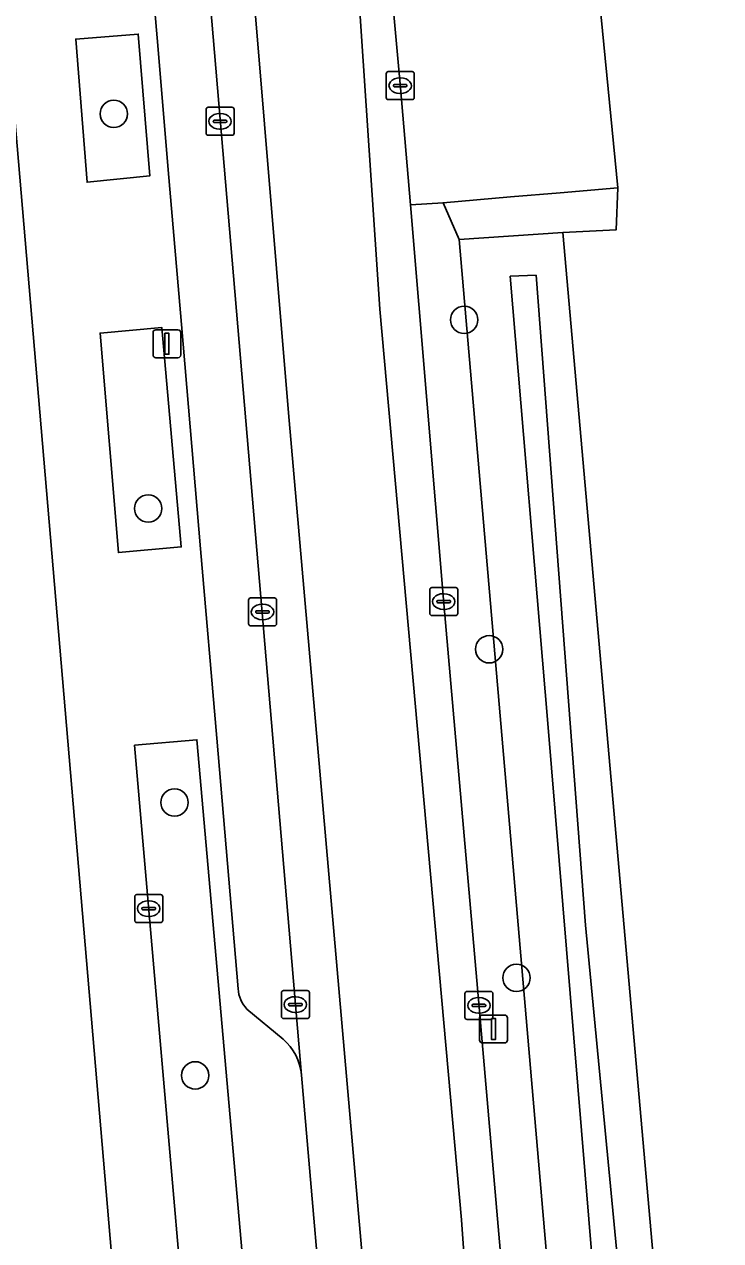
# Model space of a CAD drawing. Extents: x 163426 to 164192, y 380329 to 381641.
# Drawn here: x 163948.89 to 163973.79, y 381083.09 to 381126.58 of the extents above; entities that cross this region are included whole.
import ezdxf

# ---------------------------------------------------------------- set-up
doc = ezdxf.new("R2010")
doc.units = 0
for name, color, linetype in [('IMGEO_Boom', 7, 'Continuous'), ('IMGEO_Erf', 7, 'Continuous'), ('IMGEO_Groenvoorziening', 7, 'Continuous'), ('IMGEO_Haag', 7, 'Continuous'), ('IMGEO_Kolk', 7, 'Continuous'), ('IMGEO_Lichtmast', 7, 'Continuous'), ('IMGEO_Oever', 7, 'Continuous'), ('IMGEO_Parkeervlak_open', 7, 'Continuous'), ('IMGEO_Rijbaan_lokaal_gesloten', 7, 'Continuous'), ('IMGEO_Rijbaan_lokaal_open', 7, 'Continuous'), ('IMGEO_Voetpad_open', 7, 'Continuous'), ('IMGEO_Waterloop', 7, 'Continuous')]:
    doc.layers.add(name, color=color, linetype=linetype)

msp = doc.modelspace()

# ---------------------------------------------------------------- linework, layer by layer
at = {"layer": 'IMGEO_Boom'}
for centre in [(163952.09, 381123.378), (163964.621, 381116.017), (163953.324, 381109.268), (163965.509, 381104.234), (163954.265, 381098.757), (163966.485, 381092.484), (163955.004, 381088.998)]:
    msp.add_circle(centre, 0.489, dxfattribs=at)
at = {"layer": 'IMGEO_Erf'}
for points in [[(163961.817, 381200.643), (163962.771, 381190.236), (163963.697, 381178.866), (163963.756, 381177.811), (163964.997, 381177.914), (163965.387, 381173.121), (163964.024, 381173.01), (163964.061, 381172.354), (163964.083, 381172.104), (163967.761, 381130.27), (163968.638, 381130.341), (163968.718, 381129.364), (163969.263, 381129.408), (163970.115, 381120.734), (163970.049, 381119.228), (163968.143, 381119.133), (163971.906, 381076.452), (163972.254, 381072.823), (163985.726, 381075.085)], [(163882.295, 381118.226), (163898.019, 381097.05), (163899.274, 381095.308), (163900.905, 381096.518), (163902.973, 381093.731), (163901.342, 381092.521), (163917.592, 381070.453), (163952.531, 381076.448), (163942.036, 381199.692)]]:
    msp.add_lwpolyline(points, dxfattribs=at)
at = {"layer": 'IMGEO_Groenvoorziening'}
for points in [[(163951.135, 381120.936), (163953.383, 381121.167), (163952.964, 381126.231), (163950.731, 381126.057)], [(163970.115, 381120.734), (163968.046, 381120.559), (163966.269, 381120.409), (163963.863, 381120.205), (163964.442, 381118.892), (163968.143, 381119.133), (163970.049, 381119.228)], [(163952.255, 381107.693), (163954.501, 381107.896), (163953.811, 381115.738), (163951.599, 381115.544)]]:
    msp.add_lwpolyline(points, close=True, dxfattribs=at)
for points in [[(163971.906, 381076.452), (163969.993, 381076.343), (163968.112, 381076.236), (163964.442, 381118.892), (163963.863, 381120.205), (163962.695, 381120.123), (163963.894, 381105.867), (163965.151, 381091.44), (163966.221, 381079.053), (163966.291, 381078.527), (163967.404, 381078.64), (163967.724, 381075.029)], [(163957.078, 381078.175), (163955.063, 381100.999), (163952.836, 381100.806), (163954.813, 381078.012)]]:
    msp.add_lwpolyline(points, dxfattribs=at)
at = {"layer": 'IMGEO_Haag'}
msp.add_lwpolyline([(163970.115, 381120.734), (163968.046, 381120.559), (163966.269, 381120.409), (163963.863, 381120.205), (163964.442, 381118.892), (163968.143, 381119.133), (163970.049, 381119.228)], close=True, dxfattribs=at)
at = {"layer": 'IMGEO_Kolk'}
for p, q in [((163961.905, 381124.89), (163962.757, 381124.89)), ((163961.83, 381123.964), (163961.83, 381124.816)), ((163962.318, 381124.67), (163962.343, 381124.67)), ((163962.831, 381124.816), (163962.831, 381123.964)), ((163962.089, 381124.384), (163962.089, 381124.396)), ((163962.527, 381124.347), (163962.129, 381124.347)), ((163962.132, 381124.433), (163962.53, 381124.433)), ((163962.341, 381124.11), (163962.316, 381124.11)), ((163962.573, 381124.396), (163962.573, 381124.384)), ((163955.465, 381123.614), (163956.317, 381123.614)), ((163962.757, 381123.89), (163961.905, 381123.89)), ((163955.39, 381122.688), (163955.39, 381123.54)), ((163955.692, 381123.157), (163956.09, 381123.157)), ((163955.878, 381123.394), (163955.903, 381123.394)), ((163956.391, 381123.54), (163956.391, 381122.688)), ((163955.649, 381123.108), (163955.649, 381123.12)), ((163956.087, 381123.071), (163955.689, 381123.071)), ((163955.901, 381122.834), (163955.876, 381122.834)), ((163956.133, 381123.12), (163956.133, 381123.108)), ((163956.317, 381122.614), (163955.465, 381122.614)), ((163963.387, 381105.516), (163963.387, 381106.368)), ((163963.462, 381106.442), (163964.314, 381106.442)), ((163963.875, 381106.222), (163963.9, 381106.222)), ((163964.388, 381106.368), (163964.388, 381105.516)), ((163956.908, 381105.145), (163956.908, 381105.997)), ((163956.983, 381106.071), (163957.835, 381106.071)), ((163957.396, 381105.851), (163957.421, 381105.851)), ((163957.909, 381105.997), (163957.909, 381105.145)), ((163963.646, 381105.936), (163963.646, 381105.948)), ((163964.084, 381105.899), (163963.686, 381105.899)), ((163963.689, 381105.985), (163964.087, 381105.985)), ((163964.13, 381105.948), (163964.13, 381105.936)), ((163957.167, 381105.565), (163957.167, 381105.577)), ((163957.605, 381105.528), (163957.207, 381105.528)), ((163957.21, 381105.614), (163957.608, 381105.614)), ((163957.651, 381105.577), (163957.651, 381105.565)), ((163964.314, 381105.442), (163963.462, 381105.442)), ((163963.898, 381105.662), (163963.873, 381105.662)), ((163957.835, 381105.071), (163956.983, 381105.071)), ((163957.419, 381105.291), (163957.394, 381105.291)), ((163952.839, 381094.536), (163952.839, 381095.388)), ((163952.914, 381095.462), (163953.766, 381095.462)), ((163953.84, 381095.388), (163953.84, 381094.536)), ((163953.098, 381094.956), (163953.098, 381094.968)), ((163953.536, 381094.919), (163953.138, 381094.919)), ((163953.141, 381095.005), (163953.539, 381095.005)), ((163953.327, 381095.242), (163953.352, 381095.242)), ((163953.582, 381094.968), (163953.582, 381094.956)), ((163953.766, 381094.462), (163952.914, 381094.462)), ((163953.35, 381094.682), (163953.325, 381094.682)), ((163958.083, 381091.105), (163958.083, 381091.957)), ((163958.158, 381092.031), (163959.01, 381092.031)), ((163959.084, 381091.957), (163959.084, 381091.105)), ((163964.645, 381091.074), (163964.645, 381091.926)), ((163964.72, 381092), (163965.572, 381092)), ((163965.646, 381091.926), (163965.646, 381091.074)), ((163958.342, 381091.525), (163958.342, 381091.537)), ((163958.78, 381091.488), (163958.382, 381091.488)), ((163958.385, 381091.574), (163958.783, 381091.574)), ((163958.571, 381091.811), (163958.596, 381091.811)), ((163958.826, 381091.537), (163958.826, 381091.525)), ((163964.904, 381091.494), (163964.904, 381091.506)), ((163965.342, 381091.457), (163964.944, 381091.457)), ((163964.947, 381091.543), (163965.345, 381091.543)), ((163965.133, 381091.78), (163965.158, 381091.78)), ((163965.388, 381091.506), (163965.388, 381091.494)), ((163959.01, 381091.031), (163958.158, 381091.031)), ((163958.594, 381091.251), (163958.569, 381091.251)), ((163965.572, 381091), (163964.72, 381091)), ((163965.156, 381091.22), (163965.131, 381091.22))]:
    msp.add_line(p, q, dxfattribs=at)
for points in [[(163961.905, 381124.89), (163962.757, 381124.89)], [(163961.83, 381123.964), (163961.83, 381124.816)], [(163962.831, 381124.816), (163962.831, 381123.964)], [(163955.465, 381123.614), (163956.317, 381123.614)], [(163962.757, 381123.89), (163961.905, 381123.89)], [(163955.39, 381122.688), (163955.39, 381123.54)], [(163956.391, 381123.54), (163956.391, 381122.688)], [(163956.317, 381122.614), (163955.465, 381122.614)], [(163963.387, 381105.516), (163963.387, 381106.368)], [(163963.462, 381106.442), (163964.314, 381106.442)], [(163964.388, 381106.368), (163964.388, 381105.516)], [(163956.908, 381105.145), (163956.908, 381105.997)], [(163956.983, 381106.071), (163957.835, 381106.071)], [(163957.909, 381105.997), (163957.909, 381105.145)], [(163964.314, 381105.442), (163963.462, 381105.442)], [(163957.835, 381105.071), (163956.983, 381105.071)], [(163952.839, 381094.536), (163952.839, 381095.388)], [(163952.914, 381095.462), (163953.766, 381095.462)], [(163953.84, 381095.388), (163953.84, 381094.536)], [(163953.766, 381094.462), (163952.914, 381094.462)], [(163958.083, 381091.105), (163958.083, 381091.957)], [(163958.158, 381092.031), (163959.01, 381092.031)], [(163959.084, 381091.957), (163959.084, 381091.105)], [(163964.645, 381091.074), (163964.645, 381091.926)], [(163964.72, 381092), (163965.572, 381092)], [(163965.646, 381091.926), (163965.646, 381091.074)], [(163959.01, 381091.031), (163958.158, 381091.031)], [(163965.572, 381091), (163964.72, 381091)]]:
    msp.add_lwpolyline(points, dxfattribs=at)
for centre, radius, start, end in [((163961.907, 381124.814), 0.0765, 91.552, 178.448), ((163961.907, 381124.814), 0.0765, 91.552, 178.448), ((163962.755, 381124.814), 0.0765, 1.552, 88.448), ((163962.755, 381124.814), 0.0765, 1.552, 88.448), ((163962.129, 381124.393), 0.0403, 85.8775, 175.7526), ((163962.126, 381124.383), 0.0366, 178.938, 274.7102), ((163962.53, 381124.39), 0.043, 264.8664, 352.4533), ((163962.534, 381124.395), 0.0386, 1.7309, 96.639), ((163955.467, 381123.538), 0.0765, 91.552, 178.448), ((163955.467, 381123.538), 0.0765, 91.552, 178.448), ((163956.315, 381123.538), 0.0765, 1.552, 88.448), ((163956.315, 381123.538), 0.0765, 1.552, 88.448), ((163961.907, 381123.966), 0.0765, 181.552, 268.448), ((163961.907, 381123.966), 0.0765, 181.552, 268.448), ((163962.755, 381123.966), 0.0765, 271.552, 358.448), ((163962.755, 381123.966), 0.0765, 271.552, 358.448), ((163955.689, 381123.117), 0.0403, 85.8775, 175.7526), ((163956.094, 381123.119), 0.0386, 1.7309, 96.639), ((163955.686, 381123.107), 0.0366, 178.938, 274.7102), ((163956.09, 381123.114), 0.043, 264.8664, 352.4533), ((163955.467, 381122.69), 0.0765, 181.552, 268.448), ((163955.467, 381122.69), 0.0765, 181.552, 268.448), ((163956.315, 381122.69), 0.0765, 271.552, 358.448), ((163956.315, 381122.69), 0.0765, 271.552, 358.448), ((163963.464, 381106.366), 0.0765, 91.552, 178.448), ((163963.464, 381106.366), 0.0765, 91.552, 178.448), ((163964.312, 381106.366), 0.0765, 1.552, 88.448), ((163964.312, 381106.366), 0.0765, 1.552, 88.448), ((163956.985, 381105.995), 0.0765, 91.552, 178.448), ((163956.985, 381105.995), 0.0765, 91.552, 178.448), ((163957.833, 381105.995), 0.0765, 1.552, 88.448), ((163957.833, 381105.995), 0.0765, 1.552, 88.448), ((163963.686, 381105.945), 0.0403, 85.8775, 175.7526), ((163963.683, 381105.935), 0.0366, 178.938, 274.7102), ((163964.087, 381105.942), 0.043, 264.8664, 352.4533), ((163964.091, 381105.947), 0.0386, 1.7309, 96.639), ((163957.207, 381105.574), 0.0403, 85.8775, 175.7526), ((163957.204, 381105.564), 0.0366, 178.938, 274.7102), ((163957.608, 381105.571), 0.043, 264.8664, 352.4533), ((163957.612, 381105.576), 0.0386, 1.7309, 96.639), ((163963.464, 381105.518), 0.0765, 181.552, 268.448), ((163963.464, 381105.518), 0.0765, 181.552, 268.448), ((163964.312, 381105.518), 0.0765, 271.552, 358.448), ((163964.312, 381105.518), 0.0765, 271.552, 358.448), ((163956.985, 381105.147), 0.0765, 181.552, 268.448), ((163956.985, 381105.147), 0.0765, 181.552, 268.448), ((163957.833, 381105.147), 0.0765, 271.552, 358.448), ((163957.833, 381105.147), 0.0765, 271.552, 358.448), ((163952.916, 381095.386), 0.0765, 91.552, 178.448), ((163952.916, 381095.386), 0.0765, 91.552, 178.448), ((163953.764, 381095.386), 0.0765, 1.552, 88.448), ((163953.764, 381095.386), 0.0765, 1.552, 88.448), ((163953.138, 381094.965), 0.0403, 85.8775, 175.7526), ((163953.135, 381094.955), 0.0366, 178.938, 274.7102), ((163953.539, 381094.962), 0.043, 264.8664, 352.4533), ((163953.543, 381094.967), 0.0386, 1.7309, 96.639), ((163952.916, 381094.538), 0.0765, 181.552, 268.448), ((163952.916, 381094.538), 0.0765, 181.552, 268.448), ((163953.764, 381094.538), 0.0765, 271.552, 358.448), ((163953.764, 381094.538), 0.0765, 271.552, 358.448), ((163958.16, 381091.955), 0.0765, 91.552, 178.448), ((163958.16, 381091.955), 0.0765, 91.552, 178.448), ((163959.008, 381091.955), 0.0765, 1.552, 88.448), ((163959.008, 381091.955), 0.0765, 1.552, 88.448), ((163964.722, 381091.924), 0.0765, 91.552, 178.448), ((163964.722, 381091.924), 0.0765, 91.552, 178.448), ((163965.57, 381091.924), 0.0765, 1.552, 88.448), ((163965.57, 381091.924), 0.0765, 1.552, 88.448), ((163958.382, 381091.534), 0.0403, 85.8775, 175.7526), ((163958.379, 381091.524), 0.0366, 178.938, 274.7102), ((163958.783, 381091.531), 0.043, 264.8664, 352.4533), ((163958.787, 381091.536), 0.0386, 1.7309, 96.639), ((163964.944, 381091.503), 0.0403, 85.8775, 175.7526), ((163964.941, 381091.493), 0.0366, 178.938, 274.7102), ((163965.345, 381091.5), 0.043, 264.8664, 352.4533), ((163965.349, 381091.505), 0.0386, 1.7309, 96.639), ((163958.16, 381091.107), 0.0765, 181.552, 268.448), ((163958.16, 381091.107), 0.0765, 181.552, 268.448), ((163959.008, 381091.107), 0.0765, 271.552, 358.448), ((163959.008, 381091.107), 0.0765, 271.552, 358.448), ((163964.722, 381091.076), 0.0765, 181.552, 268.448), ((163964.722, 381091.076), 0.0765, 181.552, 268.448), ((163965.57, 381091.076), 0.0765, 271.552, 358.448), ((163965.57, 381091.076), 0.0765, 271.552, 358.448)]:
    msp.add_arc(centre, radius, start, end, dxfattribs=at)
for centre, major_axis, ratio, start_param, end_param in [((163962.317, 381124.39), (-0.387, 0.002), 0.722429, 4.712389, 7.853982), ((163962.342, 381124.39), (-0.39, 0.002), 0.717154, 1.570796, 4.712389), ((163955.877, 381123.114), (-0.387, 0.002), 0.722429, 4.712389, 7.853982), ((163955.902, 381123.114), (-0.39, 0.002), 0.717154, 1.570796, 4.712389), ((163963.874, 381105.942), (-0.387, 0.002), 0.722429, 4.712389, 7.853982), ((163963.899, 381105.942), (-0.39, 0.002), 0.717154, 1.570796, 4.712389), ((163957.395, 381105.571), (-0.387, 0.002), 0.722429, 4.712389, 7.853982), ((163957.42, 381105.571), (-0.39, 0.002), 0.717154, 1.570796, 4.712389), ((163953.326, 381094.962), (-0.387, 0.002), 0.722429, 4.712389, 7.853982), ((163953.351, 381094.962), (-0.39, 0.002), 0.717154, 1.570796, 4.712389), ((163958.57, 381091.531), (-0.387, 0.002), 0.722429, 4.712389, 7.853982), ((163958.595, 381091.531), (-0.39, 0.002), 0.717154, 1.570796, 4.712389), ((163965.132, 381091.5), (-0.387, 0.002), 0.722429, 4.712389, 7.853982), ((163965.157, 381091.5), (-0.39, 0.002), 0.717154, 1.570796, 4.712389)]:
    msp.add_ellipse(centre, major_axis=major_axis, ratio=ratio, start_param=start_param, end_param=end_param, dxfattribs=at)
at = {"layer": 'IMGEO_Lichtmast'}
for p, q in [((163953.495, 381114.759), (163953.495, 381115.559)), ((163953.495, 381115.559), (163953.495, 381114.759)), ((163953.595, 381115.659), (163954.385, 381115.659)), ((163954.385, 381115.659), (163953.595, 381115.659)), ((163954.485, 381115.559), (163954.485, 381114.759)), ((163954.485, 381114.759), (163954.485, 381115.559)), ((163954.385, 381114.659), (163953.595, 381114.659)), ((163953.595, 381114.659), (163954.385, 381114.659)), ((163965.171, 381090.257), (163965.171, 381091.057)), ((163965.171, 381091.057), (163965.171, 381090.257)), ((163965.271, 381091.157), (163966.061, 381091.157)), ((163966.061, 381091.157), (163965.271, 381091.157)), ((163966.161, 381091.057), (163966.161, 381090.257)), ((163966.161, 381090.257), (163966.161, 381091.057)), ((163966.061, 381090.157), (163965.271, 381090.157)), ((163965.271, 381090.157), (163966.061, 381090.157))]:
    msp.add_line(p, q, dxfattribs=at)
for points in [[(163953.915, 381115.534), (163954.065, 381115.534), (163954.065, 381114.784), (163953.915, 381114.784), (163953.915, 381115.534)], [(163965.591, 381091.032), (163965.741, 381091.032), (163965.741, 381090.282), (163965.591, 381090.282), (163965.591, 381091.032)]]:
    msp.add_lwpolyline(points, dxfattribs=at)
for centre, start, end in [((163953.595, 381115.559), 90, 180), ((163953.595, 381115.559), 90, 180), ((163954.385, 381115.559), 0, 90), ((163954.385, 381115.559), 360, 90), ((163953.595, 381114.759), 180, 270), ((163953.595, 381114.759), 180, 270), ((163954.385, 381114.759), 270, 0), ((163954.385, 381114.759), 270, 0), ((163965.271, 381091.057), 90, 180), ((163965.271, 381091.057), 90, 180), ((163966.061, 381091.057), 0, 90), ((163966.061, 381091.057), 360, 90), ((163965.271, 381090.257), 180, 270), ((163965.271, 381090.257), 180, 270), ((163966.061, 381090.257), 270, 0), ((163966.061, 381090.257), 270, 0)]:
    msp.add_arc(centre, 0.1, start, end, dxfattribs=at)
at = {"layer": 'IMGEO_Oever'}
for points in [[(163968.143, 381119.133), (163964.442, 381118.892), (163968.112, 381076.236), (163969.993, 381076.343), (163971.906, 381076.452)], [(163967.192, 381117.614), (163968.958, 381094.37), (163970.58, 381077.45), (163969.615, 381077.368), (163967.603, 381101.577), (163966.268, 381117.573)]]:
    msp.add_lwpolyline(points, close=True, dxfattribs=at)
at = {"layer": 'IMGEO_Parkeervlak_open'}
for points in [[(163958.804, 381089.012), (163949.339, 381200.263)], [(163953.191, 381131.355), (163953.638, 381126.103), (163954.064, 381121.107), (163954.513, 381115.843), (163955.197, 381107.829), (163955.774, 381101.062), (163956.538, 381092.097)], [(163956.853, 381091.368), (163958.144, 381090.295)]]:
    msp.add_lwpolyline(points, dxfattribs=at)
for centre, radius, start, end in [((163957.663, 381092.15), 1.126, 182.7162, 224.022), ((163956.836, 381088.811), 1.979, 5.8409, 48.6034)]:
    msp.add_arc(centre, radius, start, end, dxfattribs=at)
at = {"layer": 'IMGEO_Rijbaan_lokaal_gesloten'}
for points in [[(163960.923, 381140.74), (163959.779, 381154.151), (163958.314, 381171.564), (163958.236, 381172.53), (163957.826, 381177.285), (163957.231, 381184.017), (163955.843, 381200.674), (163954.392, 381200.62), (163955.126, 381192.205), (163958.43, 381156.155), (163959.243, 381147.473), (163959.343, 381147.482), (163959.542, 381145.211), (163959.405, 381145.199), (163959.729, 381140.623), (163960.734, 381129.362), (163961.605, 381116.392), (163964.519, 381083.831), (163964.92, 381078.32), (163965.055, 381076.189), (163965.123, 381074.279), (163965.022, 381072.335), (163964.785, 381071.085), (163966.223, 381071.331)], [(163954.955, 381069.405), (163959.492, 381070.181), (163960.198, 381071.028), (163961.069, 381072.737), (163961.437, 381074.145), (163961.505, 381075.485), (163961.39, 381077.786), (163958.336, 381112.694), (163956.194, 381138.505), (163955.706, 381144.875), (163955.139, 381144.825), (163954.94, 381147.096), (163955.532, 381147.148), (163953.356, 381172.452), (163951.421, 381194.676), (163951.02, 381200.319), (163949.339, 381200.263), (163958.804, 381089.012), (163959.792, 381077.545), (163959.864, 381076.711)], [(163966.542, 381074.908), (163966.291, 381078.527), (163966.221, 381079.053), (163965.151, 381091.44), (163963.894, 381105.867), (163962.695, 381120.123), (163962.336, 381124.306), (163961.937, 381128.781), (163960.923, 381140.74)], [(163956.194, 381138.505), (163958.336, 381112.694), (163961.39, 381077.786), (163961.505, 381075.485), (163961.437, 381074.145), (163961.069, 381072.737), (163960.198, 381071.028), (163959.492, 381070.181), (163964.785, 381071.085), (163965.022, 381072.335), (163965.123, 381074.279), (163965.055, 381076.189), (163964.92, 381078.32), (163964.519, 381083.831), (163961.605, 381116.392), (163960.734, 381129.362)]]:
    msp.add_lwpolyline(points, dxfattribs=at)
at = {"layer": 'IMGEO_Rijbaan_lokaal_open'}
msp.add_lwpolyline([(163969.263, 381129.408), (163968.718, 381129.364), (163967.847, 381129.294), (163965.513, 381129.106), (163963.66, 381128.956), (163963.098, 381128.911), (163961.937, 381128.781), (163962.336, 381124.306), (163962.695, 381120.123), (163963.863, 381120.205), (163966.269, 381120.409), (163968.046, 381120.559), (163970.115, 381120.734)], close=True, dxfattribs=at)
at = {"layer": 'IMGEO_Voetpad_open'}
for points in [[(163942.458, 381205.65), (163941.323, 381205.509), (163940.722, 381205.435), (163941.853, 381200.072), (163942.036, 381199.692), (163952.531, 381076.448), (163954.955, 381069.405)], [(163956.538, 381092.097), (163955.774, 381101.062), (163955.197, 381107.829), (163954.513, 381115.843), (163954.064, 381121.107), (163953.638, 381126.103), (163953.191, 381131.355), (163952.678, 381137.361), (163952.23, 381142.62), (163951.732, 381148.533), (163951.276, 381153.805), (163950.764, 381159.81), (163950.314, 381165.084), (163949.802, 381171.089), (163949.351, 381176.388)], [(163954.813, 381078.012), (163952.836, 381100.806), (163955.063, 381100.999), (163957.078, 381078.175)], [(163958.144, 381090.295), (163956.853, 381091.368)], [(163959.864, 381076.711), (163959.792, 381077.545), (163958.804, 381089.012)]]:
    msp.add_lwpolyline(points, dxfattribs=at)
for points in [[(163952.964, 381126.231), (163953.383, 381121.167), (163951.135, 381120.936), (163950.731, 381126.057)], [(163953.811, 381115.738), (163954.501, 381107.896), (163952.255, 381107.693), (163951.599, 381115.544)]]:
    msp.add_lwpolyline(points, close=True, dxfattribs=at)
for centre, radius, start, end in [((163957.663, 381092.15), 1.126, 182.7162, 224.022), ((163956.836, 381088.811), 1.979, 5.8409, 48.6034)]:
    msp.add_arc(centre, radius, start, end, dxfattribs=at)
at = {"layer": 'IMGEO_Waterloop'}
msp.add_lwpolyline([(163967.192, 381117.614), (163966.268, 381117.573), (163967.603, 381101.577), (163969.615, 381077.368), (163970.58, 381077.45), (163968.958, 381094.37)], close=True, dxfattribs=at)

doc.saveas('drawing.dxf')
